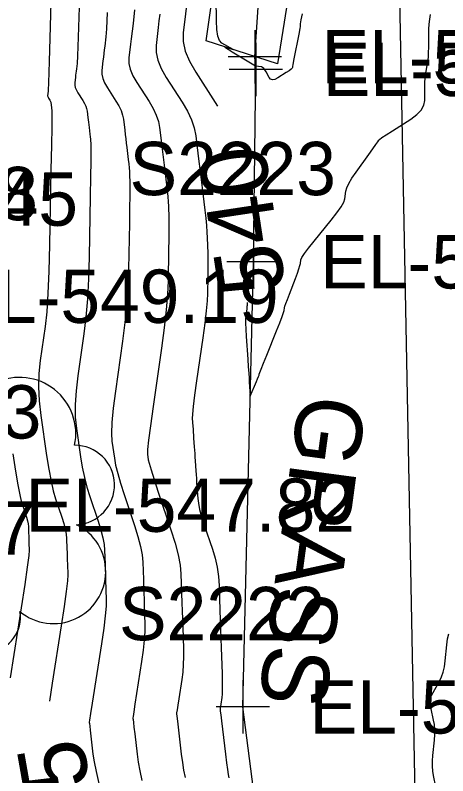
# Model space of a CAD drawing. Extents: x 1724534 to 1727318, y 657156 to 660047.
# Drawn here: x 1725506.8 to 1725539.2, y 658943.2 to 659000.3 of the extents above; entities that cross this region are included whole.
import ezdxf

# ---------------------------------------------------------------- set-up
doc = ezdxf.new("R2010")
doc.units = 0
for name, color, linetype in [('SURVEY - CENTERLINE - Preliminary', 7, 'Continuous'), ('SURVEY - CONTOURS - Index with Text', 7, 'Continuous'), ('SURVEY - CONTOURS - Intermediate with optional Text', 7, 'Continuous'), ('SURVEY - DTM - Breaklines', 7, 'Continuous'), ('SURVEY - DTM - Breaklines - Points - Elevations', 7, 'Continuous'), ('SURVEY - DTM - Breaklines - Points - Locators', 7, 'Continuous'), ('SURVEY - DTM - Breaklines - Points - Numbers', 7, 'Continuous'), ('SURVEY - NON-TRANSPORTATION - Features', 7, 'Continuous'), ('SURVEY - ROADSIDE BARRIERS - Points - Elevations', 7, 'Continuous'), ('SURVEY - TRANSPORTATION - Features - Points - Elevations', 7, 'Continuous'), ('SURVEY - UTILITIES - Fiber Optic Cable (Underground) with Text', 7, 'Continuous'), ('SURVEY - VEGETATION - Features - Points - Elevations', 7, 'Continuous'), ('SURVEY - VEGETATION - Features - Points - Numbers', 7, 'Continuous'), ('SURVEY - VEGETATION - Features with Text', 7, 'Continuous')]:
    doc.layers.add(name, color=color, linetype=linetype)

msp = doc.modelspace()

# ---------------------------------------------------------------- linework, layer by layer
at = {"layer": 'SURVEY - CENTERLINE - Preliminary'}
msp.add_arc((1727061.077, 658773.081), 1600, 165.79242, 172.785391, dxfattribs=at)
msp.add_arc((1727061.077, 658773.081), 1600, 165.79242, 172.785391, dxfattribs=at)
msp.add_arc((1727061.077, 658773.081), 1600, 165.79242, 172.785391, dxfattribs=at)
at = {"layer": 'SURVEY - CONTOURS - Index with Text'}
for points in [[(1725509.5, 659003.108), (1725509.395, 658999.434), (1725509.318, 658996.798), (1725509.27, 658995.2), (1725509.251, 658994.64), (1725509.238, 658994.531), (1725509.233, 658994.49), (1725509.228, 658994.449), (1725509.223, 658994.407), (1725509.218, 658994.366), (1725509.205, 658994.254), (1725509.205, 658994.211), (1725509.216, 658994.163), (1725509.237, 658994.112), (1725509.269, 658994.056), (1725509.366, 658993.904), (1725509.399, 658993.848), (1725509.424, 658993.794), (1725509.442, 658993.743), (1725509.451, 658993.695), (1725509.466, 658993.569), (1725509.472, 658993.521), (1725509.478, 658993.472), (1725509.484, 658993.422), (1725509.49, 658993.372), (1725509.507, 658993.234), (1725509.512, 658993.185), (1725509.517, 658993.14), (1725509.52, 658993.098), (1725509.522, 658993.061), (1725509.525, 658992.968), (1725509.521, 658992.674), (1725509.508, 658991.859), (1725509.486, 658990.526), (1725509.454, 658988.673), (1725509.356, 658983.039), (1725509.306, 658981.071), (1725509.232, 658979.393), (1725509.133, 658978.006), (1725509.009, 658976.908), (1725508.644, 658974.369), (1725508.545, 658973.396), (1725508.521, 658972.381), (1725508.571, 658971.325), (1725508.696, 658970.228), (1725509.13, 658967.246), (1725509.294, 658966.203), (1725509.46, 658965.312), (1725509.629, 658964.572), (1725509.8, 658963.983), (1725510.258, 658962.614), (1725510.409, 658962.128), (1725510.52, 658961.699), (1725510.591, 658961.327), (1725510.621, 658961.011), (1725510.647, 658960.243), (1725510.657, 658959.954), (1725510.667, 658959.663), (1725510.677, 658959.37), (1725510.687, 658959.074), (1725510.713, 658958.285), (1725510.691, 658957.824), (1725510.602, 658957.033), (1725510.448, 658955.912), (1725510.229, 658954.46), (1725509.555, 658950.151), (1725509.343, 658948.791)], [(1725519.7, 659001.828), (1725519.356, 658998.935), (1725519.36, 658998.285), (1725519.519, 658997.577), (1725519.832, 658996.811), (1725520.301, 658995.987), (1725521.758, 658993.713), (1725521.923, 658993.432)], [(1725524.147, 658978.72), (1725524.148, 658978.633), (1725524.146, 658978.484), (1725524.142, 658978.416), (1725524.134, 658978.327), (1725524.12, 658978.216), (1725524.102, 658978.082), (1725524.047, 658977.696), (1725524.034, 658977.491), (1725524.037, 658977.165), (1725524.055, 658976.718), (1725524.09, 658976.15), (1725524.203, 658974.474), (1725524.241, 658973.896), (1725524.274, 658973.416), (1725524.299, 658973.037), (1725524.318, 658972.756), (1725524.39, 658971.681), (1725524.853, 658972.784), (1725524.94, 658972.994), (1725525.004, 658973.149), (1725525.043, 658973.25), (1725525.058, 658973.296), (1725525.066, 658973.348), (1725525.103, 658973.451), (1725525.208, 658973.721), (1725525.381, 658974.157), (1725525.622, 658974.76), (1725526.353, 658976.59), (1725526.595, 658977.2), (1725526.771, 658977.657), (1725526.881, 658977.96), (1725526.925, 658978.111), (1725526.956, 658978.308), (1725526.987, 658978.428), (1725527.058, 658978.641), (1725527.168, 658978.945), (1725527.317, 658979.342), (1725527.769, 658980.524), (1725527.919, 658980.926), (1725528.031, 658981.244), (1725528.105, 658981.48), (1725528.141, 658981.632), (1725528.186, 658981.927), (1725528.26, 658982.098), (1725528.451, 658982.388), (1725528.758, 658982.797), (1725529.18, 658983.325), (1725530.462, 658984.894), (1725530.886, 658985.436), (1725531.197, 658985.884), (1725531.395, 658986.238), (1725531.479, 658986.499), (1725531.554, 658987.071), (1725531.623, 658987.321), (1725531.774, 658987.641), (1725532.007, 658988.031), (1725532.322, 658988.492), (1725533.271, 658989.816), (1725533.583, 658990.252), (1725533.806, 658990.569), (1725533.941, 658990.766), (1725533.987, 658990.844), (1725533.993, 658990.89), (1725534.059, 658990.947), (1725534.256, 658991.082), (1725534.582, 658991.296), (1725535.037, 658991.588), (1725536.425, 658992.472), (1725536.88, 658992.809), (1725537.205, 658993.156), (1725537.401, 658993.513), (1725537.466, 658993.881), (1725537.467, 658994.874), (1725537.473, 658995.228), (1725537.49, 658995.544), (1725537.517, 658995.821), (1725537.556, 658996.06), (1725537.673, 658996.647), (1725537.711, 658996.887), (1725537.738, 658997.166), (1725537.755, 658997.485), (1725537.761, 658997.842), (1725537.761, 658998.848), (1725537.77, 658999.223), (1725537.797, 658999.595), (1725537.842, 658999.964), (1725537.905, 659000.329)]]:
    msp.add_lwpolyline(points, dxfattribs=at)
at = {"layer": 'SURVEY - CONTOURS - Intermediate with optional Text'}
for points in [[(1725528.269, 659000.365), (1725528.184, 658999.916), (1725528.133, 658999.63), (1725528.115, 658999.507), (1725528.115, 658999.395), (1725528.105, 658999.306), (1725528.074, 658999.123), (1725528.022, 658998.846), (1725527.654, 658996.989), (1725527.602, 658996.713), (1725527.571, 658996.533), (1725527.56, 658996.447), (1725527.56, 658996.346), (1725527.53, 658996.294), (1725527.441, 658996.214), (1725527.292, 658996.104), (1725527.083, 658995.966), (1725526.446, 658995.56), (1725526.226, 658995.448), (1725526.045, 658995.415), (1725525.902, 658995.461), (1725525.798, 658995.586), (1725525.572, 658996.027), (1725525.486, 658996.173), (1725525.399, 658996.281), (1725525.31, 658996.351), (1725525.219, 658996.383), (1725524.79, 658996.444), (1725523.044, 658997.499), (1725522.732, 658997.692), (1725522.544, 658997.819), (1725522.48, 658997.88), (1725522.54, 658997.875), (1725523.108, 658997.695), (1725522.25, 658998.18), (1725522.088, 658998.363), (1725521.969, 658998.703), (1725521.894, 658999.201), (1725521.862, 658999.857), (1725521.813, 659003.196)], [(1725511.556, 659000.875), (1725511.486, 658998.629), (1725511.437, 658997.22), (1725511.409, 658996.647), (1725511.36, 658996.235), (1725511.341, 658996.08), (1725511.304, 658995.768), (1725511.285, 658995.611), (1725511.235, 658995.191), (1725511.236, 658995.026), (1725511.277, 658994.846), (1725511.356, 658994.652), (1725511.475, 658994.442), (1725511.845, 658993.865), (1725511.969, 658993.654), (1725512.063, 658993.452), (1725512.129, 658993.259), (1725512.165, 658993.076), (1725512.222, 658992.601), (1725512.244, 658992.421), (1725512.266, 658992.236), (1725512.289, 658992.048), (1725512.312, 658991.856), (1725512.375, 658991.337), (1725512.396, 658991.151), (1725512.412, 658990.98), (1725512.424, 658990.824), (1725512.431, 658990.684), (1725512.443, 658990.332), (1725512.443, 658990.004), (1725512.435, 658989.283), (1725512.418, 658988.17), (1725512.393, 658986.665), (1725512.314, 658982.128), (1725512.267, 658980.491), (1725512.185, 658978.986), (1725512.068, 658977.61), (1725511.916, 658976.365), (1725511.464, 658973.22), (1725511.331, 658972.088), (1725511.268, 658971.051), (1725511.277, 658970.11), (1725511.358, 658969.265), (1725511.667, 658967.137), (1725511.798, 658966.352), (1725511.958, 658965.593), (1725512.147, 658964.859), (1725512.365, 658964.151), (1725512.986, 658962.297), (1725513.191, 658961.64), (1725513.341, 658961.059), (1725513.437, 658960.554), (1725513.477, 658960.126), (1725513.513, 658959.086), (1725513.526, 658958.695), (1725513.539, 658958.3), (1725513.553, 658957.904), (1725513.603, 658956.435), (1725513.59, 658955.927), (1725513.525, 658955.204), (1725513.407, 658954.267), (1725513.237, 658953.115), (1725512.54, 658948.655), (1725512.418, 658947.865), (1725512.345, 658947.387), (1725512.321, 658947.222), (1725512.324, 658947.197), (1725512.332, 658947.126), (1725512.355, 658946.932), (1725512.392, 658946.615), (1725512.444, 658946.175), (1725512.602, 658944.837), (1725512.69, 658944.255), (1725512.839, 658943.514), (1725513.047, 658942.612)], [(1725513.654, 659000.461), (1725513.604, 658999.241), (1725513.566, 658998.655), (1725513.481, 658997.939), (1725513.449, 658997.671), (1725513.417, 658997.4), (1725513.385, 658997.129), (1725513.352, 658996.856), (1725513.266, 658996.127), (1725513.267, 658995.84), (1725513.337, 658995.529), (1725513.475, 658995.191), (1725513.682, 658994.829), (1725514.323, 658993.827), (1725514.538, 658993.46), (1725514.703, 658993.109), (1725514.816, 658992.775), (1725514.879, 658992.458), (1725514.978, 658991.633), (1725515.016, 658991.32), (1725515.055, 658991), (1725515.094, 658990.673), (1725515.134, 658990.34), (1725515.243, 658989.44), (1725515.28, 658989.116), (1725515.308, 658988.82), (1725515.328, 658988.55), (1725515.34, 658988.307), (1725515.361, 658987.696), (1725515.365, 658987.334), (1725515.361, 658986.707), (1725515.35, 658985.814), (1725515.331, 658984.657), (1725515.272, 658981.217), (1725515.227, 658979.912), (1725515.137, 658978.578), (1725515.002, 658977.215), (1725514.823, 658975.822), (1725514.284, 658972.07), (1725514.116, 658970.779), (1725514.016, 658969.721), (1725513.984, 658968.895), (1725514.019, 658968.301), (1725514.205, 658967.028), (1725514.302, 658966.501), (1725514.456, 658965.873), (1725514.665, 658965.146), (1725514.931, 658964.319), (1725515.713, 658961.98), (1725515.972, 658961.151), (1725516.162, 658960.418), (1725516.283, 658959.782), (1725516.334, 658959.242), (1725516.378, 658957.929), (1725516.395, 658957.435), (1725516.412, 658956.938), (1725516.429, 658956.438), (1725516.446, 658955.933), (1725516.492, 658954.585), (1725516.489, 658954.029), (1725516.447, 658953.375), (1725516.366, 658952.622), (1725516.245, 658951.77), (1725515.869, 658949.365), (1725515.746, 658948.575), (1725515.658, 658948.007), (1725515.606, 658947.663), (1725515.59, 658947.541), (1725515.593, 658947.513), (1725515.602, 658947.433), (1725515.628, 658947.212), (1725515.671, 658946.852), (1725515.73, 658946.351), (1725515.909, 658944.83), (1725515.994, 658944.229), (1725516.116, 658943.565), (1725516.275, 658942.84)], [(1725515.724, 659000.662), (1725515.603, 658999.644), (1725515.465, 658998.49), (1725515.419, 658998.101), (1725515.296, 658997.063), (1725515.298, 658996.655), (1725515.398, 658996.212), (1725515.594, 658995.731), (1725515.888, 658995.215), (1725516.801, 658993.789), (1725517.108, 658993.266), (1725517.342, 658992.767), (1725517.503, 658992.291), (1725517.593, 658991.839), (1725517.734, 658990.665), (1725517.788, 658990.22), (1725517.956, 658988.824), (1725518.111, 658987.543), (1725518.163, 658987.082), (1725518.204, 658986.659), (1725518.232, 658986.275), (1725518.249, 658985.93), (1725518.279, 658985.059), (1725518.287, 658984.664), (1725518.288, 658984.13), (1725518.282, 658983.459), (1725518.27, 658982.649), (1725518.23, 658980.306), (1725518.187, 658979.332), (1725518.089, 658978.17), (1725517.937, 658976.819), (1725517.73, 658975.279), (1725517.104, 658970.921), (1725516.902, 658969.471), (1725516.764, 658968.39), (1725516.69, 658967.679), (1725516.681, 658967.338), (1725516.742, 658966.919), (1725516.806, 658966.649), (1725516.953, 658966.154), (1725517.183, 658965.433), (1725517.496, 658964.487), (1725518.441, 658961.663), (1725518.754, 658960.662), (1725518.983, 658959.778), (1725519.128, 658959.009), (1725519.19, 658958.357), (1725519.264, 658956.176), (1725519.285, 658955.576), (1725519.326, 658954.363), (1725519.381, 658952.735), (1725519.389, 658952.132), (1725519.37, 658951.546), (1725519.325, 658950.977), (1725519.253, 658950.424), (1725519.026, 658948.972), (1725518.952, 658948.495), (1725518.899, 658948.15), (1725518.868, 658947.938), (1725518.859, 658947.86), (1725518.902, 658947.492), (1725518.949, 658947.088), (1725519.216, 658944.824), (1725519.298, 658944.203), (1725519.394, 658943.617), (1725519.503, 658943.067)], [(1725517.606, 659000.352), (1725517.546, 658999.85), (1725517.486, 658999.346), (1725517.326, 658997.999), (1725517.329, 658997.47), (1725517.458, 658996.894), (1725517.713, 658996.271), (1725518.095, 658995.601), (1725519.28, 658993.751), (1725519.677, 658993.072), (1725519.981, 658992.424), (1725520.19, 658991.807), (1725520.306, 658991.221), (1725520.49, 658989.697), (1725520.56, 658989.119), (1725520.631, 658988.528), (1725520.704, 658987.925), (1725520.779, 658987.308), (1725520.979, 658985.646), (1725521.047, 658985.048), (1725521.099, 658984.499), (1725521.136, 658984.001), (1725521.158, 658983.553), (1725521.197, 658982.423), (1725521.208, 658981.994), (1725521.214, 658981.554), (1725521.215, 658981.103), (1725521.209, 658980.641), (1725521.188, 658979.395), (1725521.159, 658978.835), (1725521.089, 658978.091), (1725520.978, 658977.162), (1725520.825, 658976.05), (1725520.364, 658972.836), (1725520.215, 658971.755), (1725520.112, 658970.922), (1725520.056, 658970.338), (1725520.047, 658970.001), (1725520.085, 658969.435), (1725520.099, 658969.219), (1725520.114, 658968.996), (1725520.13, 658968.765), (1725520.146, 658968.526), (1725520.19, 658967.88), (1725520.206, 658967.633), (1725520.223, 658967.377), (1725520.241, 658967.112), (1725520.26, 658966.837), (1725520.31, 658966.093), (1725520.329, 658965.808), (1725520.349, 658965.511), (1725520.37, 658965.203), (1725520.391, 658964.884), (1725520.449, 658964.016), (1725520.497, 658963.647), (1725520.595, 658963.191), (1725520.745, 658962.647), (1725520.945, 658962.015), (1725521.548, 658960.215), (1725521.748, 658959.537), (1725521.898, 658958.854), (1725521.998, 658958.166), (1725522.047, 658957.472), (1725522.11, 658955.616), (1725522.134, 658954.917), (1725522.158, 658954.214), (1725522.182, 658953.506), (1725522.206, 658952.792), (1725522.271, 658950.884), (1725522.288, 658950.235), (1725522.292, 658949.718), (1725522.283, 658949.332), (1725522.261, 658949.079), (1725522.183, 658948.58), (1725522.157, 658948.414), (1725522.14, 658948.292), (1725522.13, 658948.214), (1725522.127, 658948.179), (1725522.131, 658948.145), (1725522.143, 658948.045), (1725522.175, 658947.772), (1725522.228, 658947.325), (1725522.301, 658946.704), (1725522.523, 658944.817), (1725522.602, 658944.176), (1725522.671, 658943.669), (1725522.73, 658943.294), (1725522.781, 658943.053)], [(1725506.593, 658967.355), (1725506.79, 658966.055), (1725506.963, 658965.031), (1725507.111, 658964.284), (1725507.234, 658963.815), (1725507.53, 658962.93), (1725507.628, 658962.617), (1725507.699, 658962.34), (1725507.745, 658962.1), (1725507.764, 658961.895), (1725507.781, 658961.399), (1725507.788, 658961.213), (1725507.794, 658961.025), (1725507.8, 658960.835), (1725507.807, 658960.645), (1725507.824, 658960.135), (1725507.791, 658959.721), (1725507.68, 658958.862), (1725507.489, 658957.557), (1725507.221, 658955.806), (1725506.398, 658950.543)], [(1725538.301, 658942.365), (1725538.116, 658943.226), (1725538.061, 658943.562), (1725538.034, 658943.924), (1725538.035, 658944.314), (1725538.064, 658944.73), (1725538.18, 658945.875), (1725538.209, 658946.291), (1725538.21, 658946.679), (1725538.182, 658947.039), (1725538.126, 658947.371), (1725537.939, 658948.221), (1725537.877, 658948.5), (1725537.833, 658948.701), (1725537.806, 658948.824), (1725537.796, 658948.869), (1725537.792, 658948.885), (1725537.812, 658948.928), (1725537.874, 658949.045), (1725537.979, 658949.236), (1725538.573, 658950.306), (1725538.725, 658950.627), (1725538.847, 658950.986), (1725538.938, 658951.384), (1725538.999, 658951.821), (1725539.119, 658953.037), (1725539.175, 658953.469), (1725539.254, 658953.853)]]:
    msp.add_lwpolyline(points, dxfattribs=at)
at = {"layer": 'SURVEY - DTM - Breaklines'}
for points in [[(1725524.72, 658997.154), (1725525.169, 659003.883), (1725525.942, 659009.271)], [(1725533.454, 658738.584), (1725529.91, 658768.444), (1725528.895, 658798.433), (1725528.35, 658828.444), (1725532.274, 658858.683), (1725531.303, 658888.673), (1725527.687, 658918.53), (1725523.837, 658948.374), (1725524.63, 658981.767), (1725524.814, 658996.206), (1725524.72, 658997.154)]]:
    msp.add_lwpolyline(points, dxfattribs=at)
at = {"layer": 'SURVEY - DTM - Breaklines - Points - Locators'}
for p, q in [((1725524.72, 658999.154), (1725524.72, 658995.154)), ((1725524.72, 658999.154), (1725524.72, 658995.154)), ((1725524.814, 658998.206), (1725524.814, 658994.206)), ((1725526.72, 658997.154), (1725522.72, 658997.154)), ((1725526.72, 658997.154), (1725522.72, 658997.154)), ((1725526.814, 658996.206), (1725522.814, 658996.206)), ((1725524.63, 658983.767), (1725524.63, 658979.767)), ((1725526.63, 658981.767), (1725522.63, 658981.767)), ((1725523.837, 658950.374), (1725523.837, 658946.374)), ((1725525.837, 658948.374), (1725521.837, 658948.374))]:
    msp.add_line(p, q, dxfattribs=at)
at = {"layer": 'SURVEY - NON-TRANSPORTATION - Features'}
msp.add_lwpolyline([(1725526.441, 658996.625), (1725521.073, 658998.349), (1725522.755, 659010.155), (1725528.481, 659009.465), (1725526.441, 658996.625)], dxfattribs=at)
at = {"layer": 'SURVEY - UTILITIES - Fiber Optic Cable (Underground) with Text'}
msp.add_line((1725538.949, 658827.551), (1725533.816, 659093.214), dxfattribs=at)
at = {"layer": 'SURVEY - VEGETATION - Features with Text'}
for centre, radius, start, end in [((1725507.094, 658968.872), 4.223, 348.1042, 114.9499), ((1725511.234, 658965.02), 2.981, 272.8171, 90.1363), ((1725509.64, 658958.535), 3.917, 230.1985, 63.6182), ((1725504.471, 658955.108), 2.694, 190.1778, 8.9234)]:
    msp.add_arc(centre, radius, start, end, dxfattribs=at)

# ---------------------------------------------------------------- texts
at = {"layer": 'SURVEY - CONTOURS - Index with Text'}
for s, rotation, p in [('540', 98.5988, (1725527.063, 658979.697)), ('545', 99.9398, (1725513.691, 658935.217))]:
    msp.add_text(s, height=5, rotation=rotation, dxfattribs=at).set_placement(p)
at = {"layer": 'SURVEY - DTM - Breaklines - Points - Elevations'}
for s, p in [('EL-538.81', (1725529.72, 658995.154)), ('EL-538.81', (1725529.72, 658995.154)), ('EL-539.06', (1725529.814, 658994.206)), ('EL-539.79', (1725529.63, 658979.767)), ('EL-540.48', (1725528.837, 658946.374))]:
    msp.add_text(s, height=4, dxfattribs=at).set_placement(p)
at = {"layer": 'SURVEY - DTM - Breaklines - Points - Numbers'}
for s, p in [('S2223', (1725515.342, 658986.767)), ('S2222', (1725514.549, 658953.374))]:
    msp.add_text(s, height=4, dxfattribs=at).set_placement(p)
at = {"layer": 'SURVEY - ROADSIDE BARRIERS - Points - Elevations'}
for s, p in [('EL-553.45', (1725486.795, 658984.471)), ('EL-554.47', (1725483.578, 658959.799))]:
    msp.add_text(s, height=4, dxfattribs=at).set_placement(p)
at = {"layer": 'SURVEY - TRANSPORTATION - Features - Points - Elevations'}
msp.add_text('EL-551.68', height=4, dxfattribs=at).set_placement((1725483.797, 658984.889))
at = {"layer": 'SURVEY - VEGETATION - Features - Points - Elevations'}
for s, p in [('EL-549.19', (1725501.834, 658977.183)), ('EL-547.82', (1725507.557, 658961.508))]:
    msp.add_text(s, height=4, dxfattribs=at).set_placement(p)
at = {"layer": 'SURVEY - VEGETATION - Features - Points - Numbers'}
msp.add_text('S2143', height=4, dxfattribs=at).set_placement((1725493.269, 658968.508))
at = {"layer": 'SURVEY - VEGETATION - Features with Text'}
msp.add_text('GRASS', height=5, rotation=262.3562, dxfattribs=at).set_placement((1725528.126, 658971.974))

doc.saveas('drawing.dxf')
